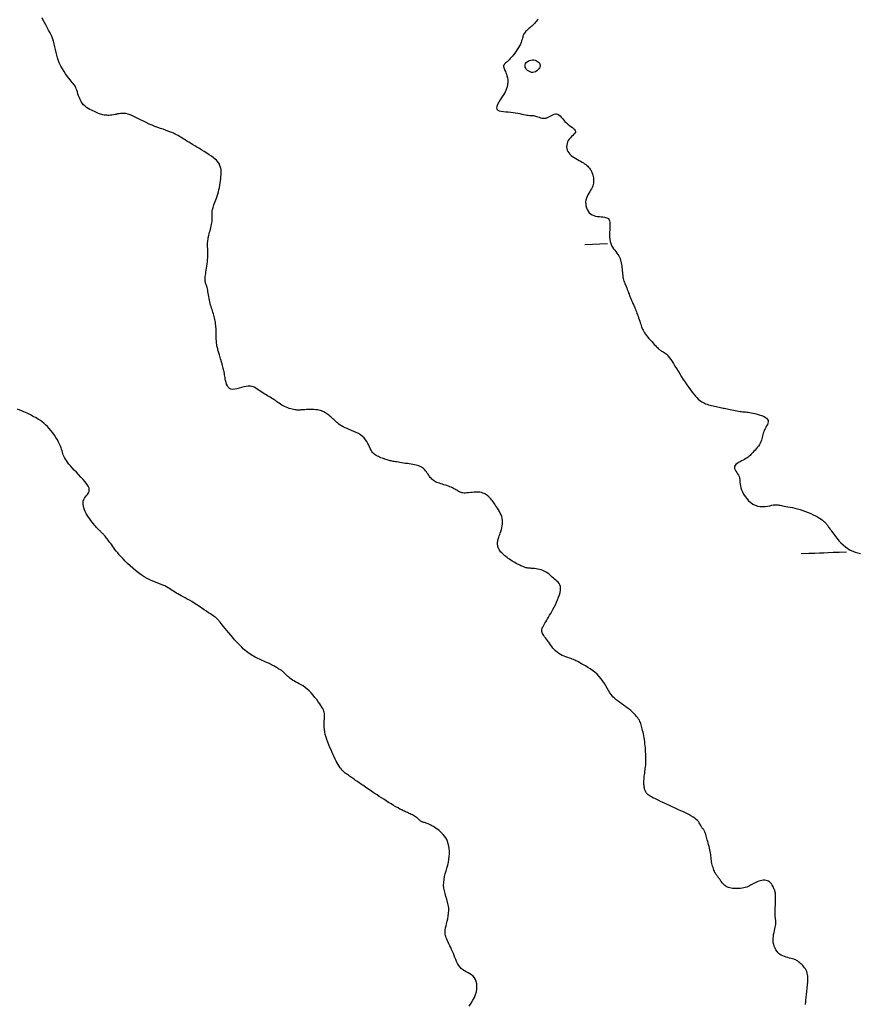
# Model space of a CAD drawing. Header units: millimetres. Extents: x 32690613 to 32693367, y 5343692 to 5344708.
# Tile 735 of 1009: x 32693072 to 32693109, y 5343905 to 5343948. Entities that reach past the tile are written whole.
import ezdxf

# ---------------------------------------------------------------- set-up
doc = ezdxf.new("R2010")
doc.units = ezdxf.units.MM
doc.header["$LTSCALE"] = 20
doc.layers.add('02-DGM_HL_492.50', color=92, linetype='Continuous')
doc.layers.add('02-DGM_HL_493.00', color=102, linetype='Continuous')

msp = doc.modelspace()

# ---------------------------------------------------------------- linework, layer by layer
at = {"layer": '02-DGM_HL_492.50', "elevation": 492.5, "flags": 128}
for points in [[(32693106.735, 5343904.599), (32693106.737, 5343904.654), (32693106.741, 5343904.71), (32693106.744, 5343904.768), (32693106.749, 5343904.826), (32693106.755, 5343904.887), (32693106.761, 5343904.949), (32693106.768, 5343905.012), (32693106.775, 5343905.078), (32693106.783, 5343905.144), (32693106.792, 5343905.213), (32693106.8, 5343905.282), (32693106.808, 5343905.352), (32693106.816, 5343905.424), (32693106.823, 5343905.496), (32693106.83, 5343905.569), (32693106.835, 5343905.642), (32693106.837, 5343905.714), (32693106.837, 5343905.786), (32693106.832, 5343905.856), (32693106.823, 5343905.925), (32693106.809, 5343905.991), (32693106.788, 5343906.054), (32693106.761, 5343906.114), (32693106.728, 5343906.171), (32693106.69, 5343906.224), (32693106.65, 5343906.273), (32693106.607, 5343906.319), (32693106.564, 5343906.362), (32693106.522, 5343906.401), (32693106.482, 5343906.437), (32693106.444, 5343906.469), (32693106.409, 5343906.498), (32693106.374, 5343906.524), (32693106.338, 5343906.548), (32693106.299, 5343906.569), (32693106.257, 5343906.588), (32693106.209, 5343906.606), (32693106.155, 5343906.622), (32693106.094, 5343906.637), (32693106.026, 5343906.653), (32693105.954, 5343906.67), (32693105.879, 5343906.69), (32693105.804, 5343906.715), (32693105.729, 5343906.744), (32693105.657, 5343906.781), (32693105.59, 5343906.826), (32693105.529, 5343906.881), (32693105.474, 5343906.943), (32693105.426, 5343907.013), (32693105.386, 5343907.089), (32693105.353, 5343907.17), (32693105.328, 5343907.255), (32693105.312, 5343907.342), (32693105.304, 5343907.431), (32693105.305, 5343907.52), (32693105.313, 5343907.609), (32693105.326, 5343907.696), (32693105.343, 5343907.781), (32693105.361, 5343907.862), (32693105.38, 5343907.94), (32693105.397, 5343908.012), (32693105.411, 5343908.078), (32693105.42, 5343908.138), (32693105.425, 5343908.191), (32693105.426, 5343908.24), (32693105.424, 5343908.283), (32693105.42, 5343908.322), (32693105.414, 5343908.359), (32693105.409, 5343908.393), (32693105.403, 5343908.425), (32693105.398, 5343908.456), (32693105.395, 5343908.488), (32693105.392, 5343908.521), (32693105.39, 5343908.556), (32693105.389, 5343908.596), (32693105.39, 5343908.641), (32693105.391, 5343908.692), (32693105.393, 5343908.75), (32693105.395, 5343908.817), (32693105.399, 5343908.89), (32693105.402, 5343908.968), (32693105.406, 5343909.048), (32693105.409, 5343909.128), (32693105.411, 5343909.206), (32693105.413, 5343909.28), (32693105.413, 5343909.348), (32693105.411, 5343909.409), (32693105.408, 5343909.462), (32693105.402, 5343909.511), (32693105.394, 5343909.555), (32693105.384, 5343909.597), (32693105.371, 5343909.639), (32693105.355, 5343909.681), (32693105.336, 5343909.725), (32693105.314, 5343909.773), (32693105.288, 5343909.823), (32693105.259, 5343909.873), (32693105.225, 5343909.921), (32693105.188, 5343909.966), (32693105.146, 5343910.006), (32693105.099, 5343910.04), (32693105.048, 5343910.064), (32693104.991, 5343910.079), (32693104.931, 5343910.085), (32693104.868, 5343910.082), (32693104.802, 5343910.072), (32693104.736, 5343910.056), (32693104.67, 5343910.036), (32693104.605, 5343910.011), (32693104.542, 5343909.983), (32693104.482, 5343909.954), (32693104.424, 5343909.924), (32693104.368, 5343909.894), (32693104.312, 5343909.864), (32693104.255, 5343909.835), (32693104.197, 5343909.808), (32693104.136, 5343909.783), (32693104.072, 5343909.762), (32693104.005, 5343909.745), (32693103.933, 5343909.731), (32693103.86, 5343909.722), (32693103.787, 5343909.716), (32693103.713, 5343909.713), (32693103.641, 5343909.713), (32693103.572, 5343909.717), (32693103.507, 5343909.723), (32693103.447, 5343909.733), (32693103.391, 5343909.745), (32693103.34, 5343909.76), (32693103.293, 5343909.778), (32693103.25, 5343909.798), (32693103.21, 5343909.821), (32693103.173, 5343909.847), (32693103.14, 5343909.876), (32693103.108, 5343909.907), (32693103.079, 5343909.94), (32693103.052, 5343909.975), (32693103.027, 5343910.01), (32693103.002, 5343910.046), (32693102.979, 5343910.081), (32693102.957, 5343910.114), (32693102.934, 5343910.146), (32693102.912, 5343910.175), (32693102.89, 5343910.203), (32693102.869, 5343910.23), (32693102.847, 5343910.257), (32693102.825, 5343910.286), (32693102.803, 5343910.317), (32693102.78, 5343910.351), (32693102.758, 5343910.389), (32693102.736, 5343910.432), (32693102.713, 5343910.48), (32693102.691, 5343910.532), (32693102.67, 5343910.587), (32693102.651, 5343910.645), (32693102.632, 5343910.705), (32693102.616, 5343910.766), (32693102.602, 5343910.828), (32693102.59, 5343910.89), (32693102.581, 5343910.953), (32693102.572, 5343911.016), (32693102.564, 5343911.08), (32693102.556, 5343911.146), (32693102.548, 5343911.213), (32693102.538, 5343911.282), (32693102.526, 5343911.353), (32693102.511, 5343911.427), (32693102.495, 5343911.502), (32693102.476, 5343911.577), (32693102.457, 5343911.653), (32693102.437, 5343911.727), (32693102.417, 5343911.798), (32693102.397, 5343911.867), (32693102.378, 5343911.931), (32693102.361, 5343911.99), (32693102.345, 5343912.045), (32693102.33, 5343912.094), (32693102.315, 5343912.139), (32693102.301, 5343912.18), (32693102.287, 5343912.217), (32693102.273, 5343912.249), (32693102.258, 5343912.278), (32693102.243, 5343912.304), (32693102.227, 5343912.327), (32693102.21, 5343912.349), (32693102.194, 5343912.37), (32693102.177, 5343912.391), (32693102.16, 5343912.414), (32693102.142, 5343912.439), (32693102.126, 5343912.468), (32693102.109, 5343912.501), (32693102.09, 5343912.537), (32693102.068, 5343912.578), (32693102.041, 5343912.621), (32693102.008, 5343912.667), (32693101.965, 5343912.716), (32693101.913, 5343912.766), (32693101.848, 5343912.818), (32693101.77, 5343912.872), (32693101.679, 5343912.926), (32693101.578, 5343912.982), (32693101.469, 5343913.038), (32693101.352, 5343913.094), (32693101.23, 5343913.151), (32693101.105, 5343913.209), (32693100.978, 5343913.266), (32693100.851, 5343913.324), (32693100.725, 5343913.381), (32693100.602, 5343913.437), (32693100.483, 5343913.491), (32693100.371, 5343913.544), (32693100.265, 5343913.594), (32693100.167, 5343913.64), (32693100.08, 5343913.684), (32693100.003, 5343913.723), (32693099.937, 5343913.76), (32693099.88, 5343913.793), (32693099.832, 5343913.825), (32693099.791, 5343913.855), (32693099.757, 5343913.884), (32693099.728, 5343913.913), (32693099.704, 5343913.943), (32693099.684, 5343913.974), (32693099.667, 5343914.007), (32693099.653, 5343914.04), (32693099.642, 5343914.074), (32693099.632, 5343914.11), (32693099.625, 5343914.146), (32693099.619, 5343914.184), (32693099.614, 5343914.222), (32693099.61, 5343914.261), (32693099.607, 5343914.301), (32693099.604, 5343914.343), (32693099.603, 5343914.388), (32693099.604, 5343914.436), (32693099.605, 5343914.487), (32693099.608, 5343914.543), (32693099.613, 5343914.603), (32693099.62, 5343914.668), (32693099.628, 5343914.737), (32693099.637, 5343914.808), (32693099.647, 5343914.879), (32693099.657, 5343914.95), (32693099.666, 5343915.018), (32693099.674, 5343915.081), (32693099.681, 5343915.139), (32693099.687, 5343915.19), (32693099.69, 5343915.236), (32693099.693, 5343915.279), (32693099.694, 5343915.32), (32693099.694, 5343915.363), (32693099.693, 5343915.409), (32693099.691, 5343915.46), (32693099.689, 5343915.518), (32693099.686, 5343915.585), (32693099.683, 5343915.659), (32693099.679, 5343915.741), (32693099.674, 5343915.827), (32693099.668, 5343915.917), (32693099.66, 5343916.009), (32693099.651, 5343916.102), (32693099.64, 5343916.194), (32693099.627, 5343916.284), (32693099.613, 5343916.372), (32693099.597, 5343916.456), (32693099.581, 5343916.538), (32693099.564, 5343916.616), (32693099.547, 5343916.689), (32693099.531, 5343916.759), (32693099.516, 5343916.823), (32693099.501, 5343916.883), (32693099.487, 5343916.938), (32693099.471, 5343916.991), (32693099.453, 5343917.042), (32693099.431, 5343917.092), (32693099.405, 5343917.142), (32693099.372, 5343917.195), (32693099.332, 5343917.249), (32693099.284, 5343917.308), (32693099.229, 5343917.369), (32693099.166, 5343917.433), (32693099.099, 5343917.498), (32693099.026, 5343917.563), (32693098.95, 5343917.627), (32693098.871, 5343917.69), (32693098.79, 5343917.751), (32693098.708, 5343917.809), (32693098.626, 5343917.865), (32693098.544, 5343917.922), (32693098.464, 5343917.98), (32693098.386, 5343918.041), (32693098.31, 5343918.107), (32693098.238, 5343918.18), (32693098.17, 5343918.26), (32693098.106, 5343918.35), (32693098.045, 5343918.447), (32693097.985, 5343918.549), (32693097.925, 5343918.655), (32693097.862, 5343918.763), (32693097.794, 5343918.87), (32693097.72, 5343918.974), (32693097.637, 5343919.074), (32693097.546, 5343919.167), (32693097.446, 5343919.254), (32693097.343, 5343919.334), (32693097.237, 5343919.407), (32693097.132, 5343919.474), (32693097.031, 5343919.534), (32693096.936, 5343919.588), (32693096.851, 5343919.635), (32693096.777, 5343919.676), (32693096.712, 5343919.711), (32693096.654, 5343919.741), (32693096.601, 5343919.768), (32693096.55, 5343919.792), (32693096.498, 5343919.815), (32693096.443, 5343919.837), (32693096.384, 5343919.859), (32693096.316, 5343919.882), (32693096.243, 5343919.907), (32693096.166, 5343919.935), (32693096.086, 5343919.966), (32693096.005, 5343920.001), (32693095.925, 5343920.041), (32693095.848, 5343920.086), (32693095.775, 5343920.138), (32693095.708, 5343920.196), (32693095.647, 5343920.259), (32693095.59, 5343920.325), (32693095.537, 5343920.394), (32693095.488, 5343920.464), (32693095.441, 5343920.533), (32693095.396, 5343920.6), (32693095.351, 5343920.663), (32693095.308, 5343920.722), (32693095.265, 5343920.776), (32693095.225, 5343920.826), (32693095.189, 5343920.874), (32693095.157, 5343920.92), (32693095.132, 5343920.964), (32693095.113, 5343921.009), (32693095.103, 5343921.054), (32693095.101, 5343921.1), (32693095.108, 5343921.148), (32693095.123, 5343921.198), (32693095.144, 5343921.25), (32693095.17, 5343921.304), (32693095.202, 5343921.361), (32693095.237, 5343921.421), (32693095.275, 5343921.483), (32693095.315, 5343921.549), (32693095.357, 5343921.618), (32693095.401, 5343921.692), (32693095.446, 5343921.769), (32693095.494, 5343921.852), (32693095.542, 5343921.939), (32693095.593, 5343922.032), (32693095.644, 5343922.131), (32693095.697, 5343922.236), (32693095.749, 5343922.345), (32693095.798, 5343922.456), (32693095.842, 5343922.567), (32693095.879, 5343922.676), (32693095.907, 5343922.78), (32693095.925, 5343922.877), (32693095.929, 5343922.965), (32693095.918, 5343923.043), (32693095.895, 5343923.112), (32693095.861, 5343923.172), (32693095.819, 5343923.226), (32693095.77, 5343923.275), (32693095.719, 5343923.32), (32693095.666, 5343923.363), (32693095.614, 5343923.406), (32693095.564, 5343923.449), (32693095.517, 5343923.492), (32693095.47, 5343923.535), (32693095.424, 5343923.577), (32693095.375, 5343923.617), (32693095.324, 5343923.654), (32693095.269, 5343923.689), (32693095.208, 5343923.72), (32693095.141, 5343923.746), (32693095.07, 5343923.769), (32693094.996, 5343923.788), (32693094.921, 5343923.804), (32693094.848, 5343923.817), (32693094.777, 5343923.827), (32693094.711, 5343923.835), (32693094.651, 5343923.841), (32693094.6, 5343923.845), (32693094.556, 5343923.849), (32693094.518, 5343923.852), (32693094.484, 5343923.855), (32693094.453, 5343923.859), (32693094.424, 5343923.863), (32693094.395, 5343923.869), (32693094.364, 5343923.877), (32693094.331, 5343923.888), (32693094.295, 5343923.901), (32693094.257, 5343923.916), (32693094.216, 5343923.934), (32693094.172, 5343923.954), (32693094.126, 5343923.977), (32693094.076, 5343924.003), (32693094.024, 5343924.031), (32693093.97, 5343924.061), (32693093.913, 5343924.094), (32693093.855, 5343924.128), (32693093.797, 5343924.164), (32693093.738, 5343924.202), (32693093.68, 5343924.24), (32693093.623, 5343924.279), (32693093.568, 5343924.319), (32693093.516, 5343924.358), (32693093.466, 5343924.398), (32693093.42, 5343924.438), (32693093.377, 5343924.478), (32693093.337, 5343924.518), (32693093.3, 5343924.558), (32693093.268, 5343924.599), (32693093.239, 5343924.639), (32693093.214, 5343924.68), (32693093.194, 5343924.721), (32693093.177, 5343924.762), (32693093.164, 5343924.802), (32693093.155, 5343924.843), (32693093.148, 5343924.883), (32693093.145, 5343924.922), (32693093.145, 5343924.961), (32693093.148, 5343925), (32693093.154, 5343925.039), (32693093.162, 5343925.079), (32693093.173, 5343925.121), (32693093.187, 5343925.167), (32693093.204, 5343925.216), (32693093.222, 5343925.27), (32693093.244, 5343925.331), (32693093.267, 5343925.397), (32693093.291, 5343925.47), (32693093.315, 5343925.547), (32693093.336, 5343925.627), (32693093.354, 5343925.71), (32693093.365, 5343925.795), (32693093.37, 5343925.88), (32693093.366, 5343925.964), (32693093.352, 5343926.046), (32693093.33, 5343926.127), (32693093.301, 5343926.205), (32693093.266, 5343926.281), (32693093.227, 5343926.353), (32693093.186, 5343926.423), (32693093.144, 5343926.489), (32693093.103, 5343926.552), (32693093.064, 5343926.611), (32693093.027, 5343926.667), (32693092.992, 5343926.72), (32693092.956, 5343926.77), (32693092.921, 5343926.818), (32693092.885, 5343926.863), (32693092.848, 5343926.908), (32693092.808, 5343926.951), (32693092.766, 5343926.993), (32693092.721, 5343927.034), (32693092.672, 5343927.072), (32693092.619, 5343927.107), (32693092.562, 5343927.137), (32693092.5, 5343927.163), (32693092.433, 5343927.183), (32693092.361, 5343927.196), (32693092.283, 5343927.202), (32693092.2, 5343927.202), (32693092.116, 5343927.198), (32693092.031, 5343927.19), (32693091.949, 5343927.181), (32693091.869, 5343927.172), (32693091.795, 5343927.165), (32693091.728, 5343927.16), (32693091.67, 5343927.16), (32693091.62, 5343927.164), (32693091.575, 5343927.172), (32693091.536, 5343927.183), (32693091.499, 5343927.198), (32693091.463, 5343927.216), (32693091.428, 5343927.236), (32693091.391, 5343927.258), (32693091.351, 5343927.283), (32693091.308, 5343927.308), (32693091.261, 5343927.335), (32693091.212, 5343927.363), (32693091.159, 5343927.39), (32693091.103, 5343927.417), (32693091.044, 5343927.443), (32693090.982, 5343927.467), (32693090.918, 5343927.49), (32693090.851, 5343927.511), (32693090.783, 5343927.531), (32693090.715, 5343927.551), (32693090.649, 5343927.571), (32693090.585, 5343927.591), (32693090.524, 5343927.611), (32693090.467, 5343927.634), (32693090.416, 5343927.657), (32693090.369, 5343927.683), (32693090.326, 5343927.711), (32693090.287, 5343927.742), (32693090.25, 5343927.776), (32693090.215, 5343927.812), (32693090.181, 5343927.853), (32693090.148, 5343927.896), (32693090.115, 5343927.944), (32693090.081, 5343927.994), (32693090.046, 5343928.045), (32693090.01, 5343928.096), (32693089.972, 5343928.146), (32693089.931, 5343928.194), (32693089.888, 5343928.238), (32693089.842, 5343928.276), (32693089.791, 5343928.309), (32693089.738, 5343928.336), (32693089.68, 5343928.358), (32693089.619, 5343928.377), (32693089.554, 5343928.393), (32693089.485, 5343928.407), (32693089.412, 5343928.419), (32693089.335, 5343928.432), (32693089.255, 5343928.444), (32693089.172, 5343928.458), (32693089.088, 5343928.471), (32693089.005, 5343928.484), (32693088.923, 5343928.497), (32693088.845, 5343928.51), (32693088.772, 5343928.521), (32693088.706, 5343928.532), (32693088.646, 5343928.542), (32693088.594, 5343928.55), (32693088.546, 5343928.559), (32693088.501, 5343928.567), (32693088.458, 5343928.576), (32693088.416, 5343928.585), (32693088.373, 5343928.596), (32693088.327, 5343928.609), (32693088.278, 5343928.624), (32693088.226, 5343928.641), (32693088.171, 5343928.659), (32693088.115, 5343928.679), (32693088.059, 5343928.7), (32693088.003, 5343928.722), (32693087.948, 5343928.744), (32693087.896, 5343928.767), (32693087.847, 5343928.791), (32693087.8, 5343928.815), (32693087.756, 5343928.842), (32693087.715, 5343928.873), (32693087.675, 5343928.908), (32693087.638, 5343928.95), (32693087.602, 5343928.998), (32693087.568, 5343929.055), (32693087.534, 5343929.12), (32693087.501, 5343929.193), (32693087.465, 5343929.271), (32693087.425, 5343929.352), (32693087.379, 5343929.434), (32693087.327, 5343929.514), (32693087.266, 5343929.591), (32693087.194, 5343929.663), (32693087.11, 5343929.727), (32693087.018, 5343929.784), (32693086.918, 5343929.836), (32693086.815, 5343929.883), (32693086.712, 5343929.926), (32693086.61, 5343929.967), (32693086.512, 5343930.006), (32693086.423, 5343930.044), (32693086.343, 5343930.083), (32693086.272, 5343930.122), (32693086.209, 5343930.161), (32693086.153, 5343930.2), (32693086.101, 5343930.24), (32693086.054, 5343930.28), (32693086.009, 5343930.32), (32693085.966, 5343930.36), (32693085.922, 5343930.4), (32693085.879, 5343930.44), (32693085.836, 5343930.479), (32693085.793, 5343930.517), (32693085.75, 5343930.554), (32693085.706, 5343930.591), (32693085.663, 5343930.625), (32693085.62, 5343930.658), (32693085.577, 5343930.688), (32693085.533, 5343930.717), (32693085.488, 5343930.743), (32693085.44, 5343930.766), (32693085.388, 5343930.787), (32693085.332, 5343930.804), (32693085.27, 5343930.819), (32693085.202, 5343930.83), (32693085.128, 5343930.839), (32693085.048, 5343930.844), (32693084.965, 5343930.846), (32693084.882, 5343930.846), (32693084.799, 5343930.845), (32693084.72, 5343930.842), (32693084.646, 5343930.838), (32693084.579, 5343930.834), (32693084.521, 5343930.829), (32693084.471, 5343930.825), (32693084.425, 5343930.822), (32693084.383, 5343930.819), (32693084.343, 5343930.819), (32693084.301, 5343930.82), (32693084.257, 5343930.825), (32693084.208, 5343930.832), (32693084.153, 5343930.843), (32693084.093, 5343930.857), (32693084.028, 5343930.874), (32693083.96, 5343930.895), (32693083.891, 5343930.918), (32693083.822, 5343930.945), (32693083.754, 5343930.975), (32693083.689, 5343931.008), (32693083.626, 5343931.043), (32693083.567, 5343931.08), (32693083.511, 5343931.119), (32693083.456, 5343931.159), (32693083.402, 5343931.199), (32693083.348, 5343931.24), (32693083.294, 5343931.279), (32693083.239, 5343931.317), (32693083.182, 5343931.353), (32693083.123, 5343931.387), (32693083.063, 5343931.422), (32693083.001, 5343931.456), (32693082.939, 5343931.491), (32693082.876, 5343931.528), (32693082.812, 5343931.568), (32693082.748, 5343931.61), (32693082.683, 5343931.656), (32693082.618, 5343931.703), (32693082.55, 5343931.75), (32693082.48, 5343931.793), (32693082.406, 5343931.829), (32693082.328, 5343931.858), (32693082.244, 5343931.875), (32693082.153, 5343931.879), (32693082.057, 5343931.868), (32693081.955, 5343931.846), (32693081.851, 5343931.818), (32693081.748, 5343931.788), (32693081.648, 5343931.761), (32693081.553, 5343931.742), (32693081.466, 5343931.736), (32693081.389, 5343931.747), (32693081.325, 5343931.779), (32693081.273, 5343931.829), (32693081.231, 5343931.893), (32693081.198, 5343931.965), (32693081.172, 5343932.043), (32693081.153, 5343932.122), (32693081.138, 5343932.198), (32693081.127, 5343932.265), (32693081.118, 5343932.322), (32693081.111, 5343932.369), (32693081.104, 5343932.409), (32693081.098, 5343932.446), (32693081.092, 5343932.481), (32693081.084, 5343932.517), (32693081.075, 5343932.557), (32693081.063, 5343932.604), (32693081.049, 5343932.659), (32693081.032, 5343932.722), (32693081.014, 5343932.79), (32693080.994, 5343932.862), (32693080.974, 5343932.935), (32693080.953, 5343933.007), (32693080.933, 5343933.076), (32693080.914, 5343933.141), (32693080.896, 5343933.2), (32693080.88, 5343933.253), (32693080.865, 5343933.302), (32693080.85, 5343933.347), (32693080.837, 5343933.39), (32693080.825, 5343933.432), (32693080.814, 5343933.475), (32693080.803, 5343933.518), (32693080.792, 5343933.563), (32693080.782, 5343933.611), (32693080.773, 5343933.661), (32693080.765, 5343933.713), (32693080.758, 5343933.767), (32693080.751, 5343933.824), (32693080.746, 5343933.883), (32693080.743, 5343933.944), (32693080.74, 5343934.008), (32693080.739, 5343934.073), (32693080.738, 5343934.14), (32693080.738, 5343934.208), (32693080.737, 5343934.277), (32693080.735, 5343934.347), (32693080.732, 5343934.416), (32693080.728, 5343934.486), (32693080.722, 5343934.554), (32693080.714, 5343934.622), (32693080.705, 5343934.689), (32693080.693, 5343934.755), (32693080.68, 5343934.821), (32693080.666, 5343934.885), (32693080.65, 5343934.948), (32693080.632, 5343935.011), (32693080.613, 5343935.072), (32693080.594, 5343935.133), (32693080.573, 5343935.194), (32693080.553, 5343935.256), (32693080.532, 5343935.319), (32693080.512, 5343935.384), (32693080.493, 5343935.451), (32693080.475, 5343935.522), (32693080.458, 5343935.596), (32693080.442, 5343935.672), (32693080.428, 5343935.75), (32693080.414, 5343935.827), (32693080.401, 5343935.903), (32693080.388, 5343935.977), (32693080.375, 5343936.047), (32693080.362, 5343936.112), (32693080.348, 5343936.171), (32693080.334, 5343936.224), (32693080.321, 5343936.273), (32693080.307, 5343936.316), (32693080.294, 5343936.356), (32693080.283, 5343936.392), (32693080.272, 5343936.425), (32693080.263, 5343936.456), (32693080.256, 5343936.486), (32693080.25, 5343936.515), (32693080.247, 5343936.546), (32693080.246, 5343936.579), (32693080.247, 5343936.616), (32693080.25, 5343936.659), (32693080.256, 5343936.709), (32693080.264, 5343936.767), (32693080.275, 5343936.835), (32693080.288, 5343936.911), (32693080.302, 5343936.993), (32693080.316, 5343937.081), (32693080.33, 5343937.173), (32693080.342, 5343937.266), (32693080.353, 5343937.36), (32693080.361, 5343937.453), (32693080.366, 5343937.543), (32693080.368, 5343937.631), (32693080.369, 5343937.715), (32693080.367, 5343937.796), (32693080.365, 5343937.873), (32693080.362, 5343937.946), (32693080.36, 5343938.015), (32693080.359, 5343938.08), (32693080.359, 5343938.141), (32693080.361, 5343938.198), (32693080.365, 5343938.252), (32693080.371, 5343938.306), (32693080.378, 5343938.359), (32693080.388, 5343938.413), (32693080.4, 5343938.47), (32693080.415, 5343938.53), (32693080.431, 5343938.595), (32693080.449, 5343938.663), (32693080.468, 5343938.733), (32693080.487, 5343938.804), (32693080.505, 5343938.876), (32693080.522, 5343938.946), (32693080.536, 5343939.014), (32693080.547, 5343939.079), (32693080.555, 5343939.14), (32693080.559, 5343939.197), (32693080.561, 5343939.25), (32693080.561, 5343939.301), (32693080.559, 5343939.349), (32693080.558, 5343939.395), (32693080.556, 5343939.44), (32693080.556, 5343939.484), (32693080.557, 5343939.527), (32693080.56, 5343939.571), (32693080.565, 5343939.616), (32693080.573, 5343939.663), (32693080.583, 5343939.712), (32693080.597, 5343939.764), (32693080.614, 5343939.82), (32693080.634, 5343939.881), (32693080.659, 5343939.947), (32693080.686, 5343940.018), (32693080.715, 5343940.094), (32693080.746, 5343940.175), (32693080.777, 5343940.26), (32693080.807, 5343940.349), (32693080.835, 5343940.442), (32693080.861, 5343940.539), (32693080.883, 5343940.638), (32693080.902, 5343940.739), (32693080.917, 5343940.84), (32693080.93, 5343940.938), (32693080.94, 5343941.031), (32693080.948, 5343941.118), (32693080.953, 5343941.197), (32693080.956, 5343941.265), (32693080.958, 5343941.322), (32693080.958, 5343941.368), (32693080.956, 5343941.404), (32693080.954, 5343941.433), (32693080.951, 5343941.455), (32693080.947, 5343941.472), (32693080.943, 5343941.485), (32693080.939, 5343941.496), (32693080.935, 5343941.505), (32693080.931, 5343941.515), (32693080.927, 5343941.524), (32693080.923, 5343941.535), (32693080.919, 5343941.546), (32693080.915, 5343941.56), (32693080.91, 5343941.576), (32693080.904, 5343941.595), (32693080.898, 5343941.617), (32693080.89, 5343941.643), (32693080.877, 5343941.674), (32693080.858, 5343941.708), (32693080.831, 5343941.747), (32693080.795, 5343941.791), (32693080.748, 5343941.84), (32693080.687, 5343941.894), (32693080.612, 5343941.953), (32693080.524, 5343942.016), (32693080.427, 5343942.083), (32693080.323, 5343942.151), (32693080.214, 5343942.22), (32693080.104, 5343942.289), (32693079.995, 5343942.356), (32693079.89, 5343942.421), (32693079.791, 5343942.482), (32693079.697, 5343942.539), (32693079.61, 5343942.592), (32693079.527, 5343942.643), (32693079.449, 5343942.69), (32693079.376, 5343942.735), (32693079.307, 5343942.778), (32693079.241, 5343942.818), (32693079.178, 5343942.856), (32693079.117, 5343942.893), (32693079.056, 5343942.928), (32693078.993, 5343942.963), (32693078.928, 5343942.996), (32693078.857, 5343943.03), (32693078.781, 5343943.063), (32693078.696, 5343943.097), (32693078.603, 5343943.131), (32693078.501, 5343943.167), (32693078.392, 5343943.205), (32693078.278, 5343943.245), (32693078.158, 5343943.287), (32693078.035, 5343943.334), (32693077.909, 5343943.384), (32693077.782, 5343943.439), (32693077.655, 5343943.499), (32693077.528, 5343943.562), (32693077.404, 5343943.625), (32693077.282, 5343943.687), (32693077.165, 5343943.745), (32693077.053, 5343943.798), (32693076.947, 5343943.842), (32693076.848, 5343943.875), (32693076.757, 5343943.897), (32693076.673, 5343943.908), (32693076.596, 5343943.909), (32693076.523, 5343943.904), (32693076.455, 5343943.894), (32693076.39, 5343943.881), (32693076.327, 5343943.866), (32693076.265, 5343943.853), (32693076.203, 5343943.841), (32693076.141, 5343943.832), (32693076.08, 5343943.826), (32693076.019, 5343943.822), (32693075.96, 5343943.821), (32693075.902, 5343943.823), (32693075.847, 5343943.827), (32693075.793, 5343943.834), (32693075.742, 5343943.844), (32693075.692, 5343943.856), (32693075.642, 5343943.871), (32693075.593, 5343943.889), (32693075.542, 5343943.909), (32693075.488, 5343943.932), (32693075.431, 5343943.957), (32693075.37, 5343943.984), (32693075.304, 5343944.014), (32693075.234, 5343944.048), (32693075.163, 5343944.085), (32693075.09, 5343944.127), (32693075.02, 5343944.174), (32693074.952, 5343944.228), (32693074.888, 5343944.288), (32693074.831, 5343944.356), (32693074.782, 5343944.433), (32693074.739, 5343944.515), (32693074.702, 5343944.601), (32693074.669, 5343944.688), (32693074.641, 5343944.773), (32693074.615, 5343944.855), (32693074.591, 5343944.931), (32693074.568, 5343944.997), (32693074.544, 5343945.054), (32693074.52, 5343945.102), (32693074.493, 5343945.146), (32693074.462, 5343945.187), (32693074.428, 5343945.229), (32693074.388, 5343945.275), (32693074.343, 5343945.328), (32693074.29, 5343945.392), (32693074.231, 5343945.467), (32693074.165, 5343945.554), (32693074.096, 5343945.651), (32693074.026, 5343945.757), (32693073.957, 5343945.869), (32693073.892, 5343945.986), (32693073.833, 5343946.107), (32693073.781, 5343946.23), (32693073.739, 5343946.353), (32693073.705, 5343946.477), (32693073.677, 5343946.601), (32693073.651, 5343946.725), (32693073.625, 5343946.849), (32693073.596, 5343946.973), (32693073.562, 5343947.097), (32693073.52, 5343947.22), (32693073.469, 5343947.343), (32693073.41, 5343947.465), (32693073.347, 5343947.584), (32693073.282, 5343947.701), (32693073.219, 5343947.814), (32693073.16, 5343947.921), (32693073.109, 5343948.024), (32693073.068, 5343948.12)], [(32693094.937, 5343948.068), (32693094.9, 5343948.021), (32693094.863, 5343947.976), (32693094.825, 5343947.931), (32693094.785, 5343947.887), (32693094.745, 5343947.844), (32693094.703, 5343947.802), (32693094.66, 5343947.762), (32693094.617, 5343947.722), (32693094.572, 5343947.683), (32693094.527, 5343947.645), (32693094.483, 5343947.607), (32693094.44, 5343947.569), (32693094.401, 5343947.531), (32693094.364, 5343947.492), (32693094.333, 5343947.451), (32693094.306, 5343947.41), (32693094.286, 5343947.366), (32693094.27, 5343947.32), (32693094.256, 5343947.271), (32693094.243, 5343947.219), (32693094.228, 5343947.163), (32693094.21, 5343947.103), (32693094.187, 5343947.038), (32693094.157, 5343946.967), (32693094.118, 5343946.891), (32693094.072, 5343946.812), (32693094.02, 5343946.731), (32693093.966, 5343946.65), (32693093.909, 5343946.571), (32693093.854, 5343946.497), (32693093.801, 5343946.429), (32693093.752, 5343946.371), (32693093.709, 5343946.322), (32693093.672, 5343946.282), (32693093.64, 5343946.25), (32693093.611, 5343946.224), (32693093.586, 5343946.203), (32693093.563, 5343946.185), (32693093.542, 5343946.169), (32693093.521, 5343946.153), (32693093.501, 5343946.136), (32693093.482, 5343946.118), (32693093.464, 5343946.098), (32693093.447, 5343946.078), (32693093.433, 5343946.057), (32693093.422, 5343946.035), (32693093.414, 5343946.013), (32693093.411, 5343945.99), (32693093.412, 5343945.967), (32693093.418, 5343945.942), (32693093.427, 5343945.915), (32693093.44, 5343945.884), (32693093.455, 5343945.848), (32693093.474, 5343945.806), (32693093.494, 5343945.757), (32693093.517, 5343945.7), (32693093.54, 5343945.634), (32693093.563, 5343945.559), (32693093.582, 5343945.476), (32693093.595, 5343945.386), (32693093.599, 5343945.289), (32693093.592, 5343945.187), (32693093.571, 5343945.079), (32693093.534, 5343944.966), (32693093.481, 5343944.851), (32693093.414, 5343944.733), (32693093.342, 5343944.618), (32693093.269, 5343944.506), (32693093.202, 5343944.4), (32693093.148, 5343944.304), (32693093.111, 5343944.219), (32693093.099, 5343944.149), (32693093.116, 5343944.094), (32693093.16, 5343944.054), (32693093.225, 5343944.026), (32693093.308, 5343944.006), (32693093.405, 5343943.993), (32693093.51, 5343943.983), (32693093.621, 5343943.975), (32693093.732, 5343943.965), (32693093.84, 5343943.952), (32693093.944, 5343943.936), (32693094.042, 5343943.918), (32693094.136, 5343943.899), (32693094.224, 5343943.88), (32693094.305, 5343943.862), (32693094.379, 5343943.847), (32693094.446, 5343943.835), (32693094.505, 5343943.826), (32693094.558, 5343943.822), (32693094.606, 5343943.819), (32693094.65, 5343943.816), (32693094.692, 5343943.814), (32693094.734, 5343943.809), (32693094.777, 5343943.802), (32693094.823, 5343943.791), (32693094.872, 5343943.775), (32693094.925, 5343943.756), (32693094.981, 5343943.736), (32693095.04, 5343943.717), (32693095.1, 5343943.702), (32693095.161, 5343943.693), (32693095.223, 5343943.691), (32693095.285, 5343943.701), (32693095.347, 5343943.721), (32693095.408, 5343943.75), (32693095.468, 5343943.784), (32693095.527, 5343943.819), (32693095.585, 5343943.851), (32693095.642, 5343943.876), (32693095.697, 5343943.891), (32693095.75, 5343943.891), (32693095.802, 5343943.874), (32693095.853, 5343943.842), (32693095.903, 5343943.797), (32693095.954, 5343943.743), (32693096.007, 5343943.682), (32693096.062, 5343943.618), (32693096.12, 5343943.553), (32693096.183, 5343943.491), (32693096.25, 5343943.434), (32693096.318, 5343943.381), (32693096.386, 5343943.332), (32693096.448, 5343943.286), (32693096.503, 5343943.242), (32693096.546, 5343943.2), (32693096.575, 5343943.159), (32693096.587, 5343943.118), (32693096.579, 5343943.075), (32693096.554, 5343943.032), (32693096.516, 5343942.987), (32693096.469, 5343942.939), (32693096.416, 5343942.889), (32693096.363, 5343942.835), (32693096.313, 5343942.778), (32693096.269, 5343942.716), (32693096.235, 5343942.65), (32693096.212, 5343942.58), (32693096.199, 5343942.508), (32693096.196, 5343942.435), (32693096.204, 5343942.363), (32693096.223, 5343942.292), (32693096.252, 5343942.224), (32693096.291, 5343942.161), (32693096.339, 5343942.103), (32693096.397, 5343942.05), (32693096.46, 5343942.001), (32693096.529, 5343941.955), (32693096.6, 5343941.913), (32693096.671, 5343941.873), (32693096.742, 5343941.834), (32693096.81, 5343941.797), (32693096.874, 5343941.76), (32693096.933, 5343941.723), (32693096.987, 5343941.686), (32693097.037, 5343941.649), (32693097.084, 5343941.611), (32693097.126, 5343941.573), (32693097.164, 5343941.534), (32693097.199, 5343941.494), (32693097.23, 5343941.453), (32693097.258, 5343941.411), (32693097.282, 5343941.367), (32693097.304, 5343941.322), (32693097.323, 5343941.275), (32693097.339, 5343941.227), (32693097.353, 5343941.176), (32693097.365, 5343941.124), (32693097.374, 5343941.069), (32693097.381, 5343941.012), (32693097.384, 5343940.954), (32693097.383, 5343940.894), (32693097.377, 5343940.833), (32693097.366, 5343940.771), (32693097.348, 5343940.708), (32693097.323, 5343940.644), (32693097.29, 5343940.581), (32693097.253, 5343940.516), (32693097.212, 5343940.45), (32693097.17, 5343940.382), (32693097.13, 5343940.312), (32693097.095, 5343940.239), (32693097.065, 5343940.163), (32693097.044, 5343940.083), (32693097.034, 5343939.999), (32693097.035, 5343939.914), (32693097.046, 5343939.828), (32693097.068, 5343939.744), (32693097.1, 5343939.665), (32693097.141, 5343939.592), (32693097.192, 5343939.528), (32693097.252, 5343939.474), (32693097.32, 5343939.433), (32693097.395, 5343939.402), (32693097.475, 5343939.38), (32693097.556, 5343939.365), (32693097.638, 5343939.355), (32693097.716, 5343939.347), (32693097.791, 5343939.34), (32693097.858, 5343939.331), (32693097.916, 5343939.319), (32693097.966, 5343939.302), (32693098.007, 5343939.28), (32693098.04, 5343939.251), (32693098.066, 5343939.213), (32693098.085, 5343939.166), (32693098.097, 5343939.109), (32693098.103, 5343939.04), (32693098.103, 5343938.959), (32693098.1, 5343938.868), (32693098.095, 5343938.77), (32693098.09, 5343938.667), (32693098.088, 5343938.561), (32693098.09, 5343938.456), (32693098.099, 5343938.354), (32693098.117, 5343938.257), (32693098.144, 5343938.168), (32693098.18, 5343938.086), (32693098.222, 5343938.01), (32693098.269, 5343937.94), (32693098.317, 5343937.873), (32693098.366, 5343937.809), (32693098.413, 5343937.747), (32693098.456, 5343937.686), (32693098.493, 5343937.625), (32693098.524, 5343937.564), (32693098.55, 5343937.502), (32693098.572, 5343937.439), (32693098.59, 5343937.375), (32693098.604, 5343937.31), (32693098.616, 5343937.244), (32693098.626, 5343937.176), (32693098.634, 5343937.107), (32693098.641, 5343937.037), (32693098.648, 5343936.966), (32693098.655, 5343936.896), (32693098.663, 5343936.826), (32693098.671, 5343936.758), (32693098.681, 5343936.692), (32693098.694, 5343936.628), (32693098.708, 5343936.568), (32693098.725, 5343936.511), (32693098.743, 5343936.457), (32693098.762, 5343936.406), (32693098.782, 5343936.359), (32693098.8, 5343936.315), (32693098.818, 5343936.274), (32693098.834, 5343936.236), (32693098.848, 5343936.202), (32693098.861, 5343936.17), (32693098.872, 5343936.14), (32693098.882, 5343936.109), (32693098.893, 5343936.078), (32693098.904, 5343936.046), (32693098.917, 5343936.01), (32693098.931, 5343935.971), (32693098.948, 5343935.928), (32693098.967, 5343935.881), (32693098.987, 5343935.831), (32693099.009, 5343935.779), (32693099.031, 5343935.726), (32693099.054, 5343935.673), (32693099.077, 5343935.62), (32693099.099, 5343935.568), (32693099.121, 5343935.519), (32693099.143, 5343935.471), (32693099.164, 5343935.424), (32693099.185, 5343935.376), (32693099.206, 5343935.327), (32693099.228, 5343935.275), (32693099.25, 5343935.22), (32693099.272, 5343935.161), (32693099.296, 5343935.097), (32693099.32, 5343935.029), (32693099.345, 5343934.958), (32693099.37, 5343934.887), (32693099.394, 5343934.815), (32693099.417, 5343934.744), (32693099.44, 5343934.676), (32693099.461, 5343934.612), (32693099.48, 5343934.553), (32693099.499, 5343934.497), (32693099.519, 5343934.444), (32693099.541, 5343934.393), (32693099.565, 5343934.342), (32693099.594, 5343934.289), (32693099.628, 5343934.234), (32693099.668, 5343934.176), (32693099.716, 5343934.112), (32693099.769, 5343934.046), (32693099.827, 5343933.978), (32693099.887, 5343933.91), (32693099.947, 5343933.842), (32693100.006, 5343933.778), (32693100.062, 5343933.718), (32693100.113, 5343933.665), (32693100.158, 5343933.618), (32693100.198, 5343933.578), (32693100.233, 5343933.544), (32693100.265, 5343933.514), (32693100.295, 5343933.489), (32693100.324, 5343933.466), (32693100.354, 5343933.445), (32693100.385, 5343933.425), (32693100.418, 5343933.405), (32693100.454, 5343933.384), (32693100.493, 5343933.359), (32693100.534, 5343933.33), (32693100.579, 5343933.295), (32693100.626, 5343933.251), (32693100.676, 5343933.197), (32693100.73, 5343933.133), (32693100.786, 5343933.056), (32693100.846, 5343932.968), (32693100.908, 5343932.87), (32693100.973, 5343932.764), (32693101.042, 5343932.651), (32693101.113, 5343932.534), (32693101.187, 5343932.414), (32693101.263, 5343932.292), (32693101.342, 5343932.17), (32693101.422, 5343932.05), (32693101.503, 5343931.933), (32693101.584, 5343931.82), (32693101.663, 5343931.713), (32693101.739, 5343931.613), (32693101.812, 5343931.521), (32693101.88, 5343931.44), (32693101.943, 5343931.37), (32693102.001, 5343931.31), (32693102.057, 5343931.26), (32693102.11, 5343931.217), (32693102.162, 5343931.181), (32693102.215, 5343931.15), (32693102.27, 5343931.123), (32693102.327, 5343931.099), (32693102.388, 5343931.077), (32693102.453, 5343931.057), (32693102.519, 5343931.038), (32693102.587, 5343931.021), (32693102.656, 5343931.004), (32693102.724, 5343930.989), (32693102.791, 5343930.975), (32693102.855, 5343930.961), (32693102.917, 5343930.948), (32693102.976, 5343930.936), (32693103.034, 5343930.924), (32693103.092, 5343930.912), (32693103.15, 5343930.9), (32693103.21, 5343930.887), (32693103.272, 5343930.874), (32693103.337, 5343930.861), (32693103.406, 5343930.846), (32693103.478, 5343930.831), (32693103.552, 5343930.816), (32693103.627, 5343930.802), (32693103.701, 5343930.788), (32693103.774, 5343930.775), (32693103.843, 5343930.764), (32693103.908, 5343930.755), (32693103.969, 5343930.748), (32693104.026, 5343930.743), (32693104.082, 5343930.738), (32693104.139, 5343930.733), (32693104.198, 5343930.727), (32693104.262, 5343930.718), (32693104.332, 5343930.707), (32693104.411, 5343930.691), (32693104.5, 5343930.671), (32693104.595, 5343930.647), (32693104.692, 5343930.618), (32693104.787, 5343930.584), (32693104.876, 5343930.547), (32693104.954, 5343930.505), (32693105.017, 5343930.46), (32693105.062, 5343930.411), (32693105.084, 5343930.358), (32693105.087, 5343930.303), (32693105.074, 5343930.245), (32693105.049, 5343930.185), (32693105.017, 5343930.123), (32693104.981, 5343930.06), (32693104.945, 5343929.996), (32693104.913, 5343929.933), (32693104.888, 5343929.869), (32693104.869, 5343929.806), (32693104.853, 5343929.743), (32693104.84, 5343929.68), (32693104.826, 5343929.616), (32693104.811, 5343929.553), (32693104.792, 5343929.49), (32693104.766, 5343929.426), (32693104.734, 5343929.363), (32693104.695, 5343929.299), (32693104.651, 5343929.237), (32693104.604, 5343929.175), (32693104.555, 5343929.116), (32693104.505, 5343929.059), (32693104.456, 5343929.004), (32693104.41, 5343928.954), (32693104.366, 5343928.907), (32693104.325, 5343928.864), (32693104.285, 5343928.824), (32693104.244, 5343928.786), (32693104.201, 5343928.75), (32693104.155, 5343928.715), (32693104.104, 5343928.681), (32693104.046, 5343928.648), (32693103.982, 5343928.614), (32693103.913, 5343928.579), (32693103.843, 5343928.544), (32693103.775, 5343928.507), (32693103.714, 5343928.468), (32693103.662, 5343928.428), (32693103.623, 5343928.384), (32693103.6, 5343928.338), (32693103.595, 5343928.289), (32693103.606, 5343928.238), (32693103.63, 5343928.183), (32693103.662, 5343928.127), (32693103.698, 5343928.069), (32693103.736, 5343928.01), (32693103.77, 5343927.949), (32693103.798, 5343927.888), (32693103.816, 5343927.826), (32693103.828, 5343927.762), (32693103.834, 5343927.697), (32693103.839, 5343927.629), (32693103.846, 5343927.556), (32693103.857, 5343927.479), (32693103.875, 5343927.397), (32693103.904, 5343927.308), (32693103.945, 5343927.212), (32693103.999, 5343927.113), (32693104.064, 5343927.013), (32693104.138, 5343926.916), (32693104.222, 5343926.825), (32693104.313, 5343926.743), (32693104.411, 5343926.675), (32693104.515, 5343926.623), (32693104.622, 5343926.589), (32693104.732, 5343926.572), (32693104.842, 5343926.569), (32693104.95, 5343926.575), (32693105.054, 5343926.588), (32693105.151, 5343926.605), (32693105.239, 5343926.622), (32693105.316, 5343926.636), (32693105.381, 5343926.645), (32693105.436, 5343926.649), (32693105.484, 5343926.647), (32693105.527, 5343926.642), (32693105.57, 5343926.634), (32693105.615, 5343926.624), (32693105.665, 5343926.612), (32693105.723, 5343926.599), (32693105.791, 5343926.585), (32693105.87, 5343926.571), (32693105.957, 5343926.555), (32693106.053, 5343926.538), (32693106.155, 5343926.517), (32693106.263, 5343926.493), (32693106.376, 5343926.465), (32693106.492, 5343926.432), (32693106.61, 5343926.394), (32693106.729, 5343926.351), (32693106.847, 5343926.305), (32693106.961, 5343926.256), (32693107.071, 5343926.207), (32693107.173, 5343926.156), (32693107.267, 5343926.106), (32693107.35, 5343926.058), (32693107.421, 5343926.012), (32693107.48, 5343925.969), (32693107.53, 5343925.928), (32693107.572, 5343925.89), (32693107.607, 5343925.853), (32693107.636, 5343925.818), (32693107.661, 5343925.785), (32693107.684, 5343925.754), (32693107.706, 5343925.724), (32693107.728, 5343925.694), (32693107.751, 5343925.662), (32693107.777, 5343925.627), (32693107.806, 5343925.586), (32693107.841, 5343925.538), (32693107.882, 5343925.481), (32693107.931, 5343925.414), (32693107.988, 5343925.335), (32693108.054, 5343925.248), (32693108.127, 5343925.154), (32693108.208, 5343925.058), (32693108.295, 5343924.963), (32693108.388, 5343924.871), (32693108.488, 5343924.786), (32693108.592, 5343924.711), (32693108.701, 5343924.649), (32693108.813, 5343924.597), (32693108.927, 5343924.555), (32693109.041, 5343924.52), (32693109.153, 5343924.49)], [(32693097.004, 5343938.13), (32693098.003, 5343938.169)], [(32693106.544, 5343924.492), (32693106.875, 5343924.505), (32693107.137, 5343924.515), (32693107.352, 5343924.524), (32693107.543, 5343924.531), (32693107.734, 5343924.539), (32693107.949, 5343924.547), (32693108.21, 5343924.557), (32693108.542, 5343924.57)]]:
    msp.add_lwpolyline(points, dxfattribs=at)
msp.add_lwpolyline([(32693094.706, 5343945.713), (32693094.644, 5343945.718), (32693094.583, 5343945.736), (32693094.525, 5343945.766), (32693094.473, 5343945.804), (32693094.429, 5343945.85), (32693094.394, 5343945.9), (32693094.371, 5343945.952), (32693094.361, 5343946.005), (32693094.367, 5343946.056), (32693094.386, 5343946.104), (32693094.417, 5343946.148), (32693094.458, 5343946.186), (32693094.508, 5343946.219), (32693094.563, 5343946.244), (32693094.623, 5343946.26), (32693094.685, 5343946.268), (32693094.747, 5343946.265), (32693094.808, 5343946.253), (32693094.865, 5343946.232), (32693094.916, 5343946.204), (32693094.96, 5343946.169), (32693094.995, 5343946.128), (32693095.018, 5343946.081), (32693095.027, 5343946.031), (32693095.022, 5343945.978), (32693095.003, 5343945.924), (32693094.972, 5343945.871), (32693094.931, 5343945.822), (32693094.882, 5343945.78), (32693094.827, 5343945.746), (32693094.768, 5343945.723)], close=True, dxfattribs=at)
at = {"layer": '02-DGM_HL_493.00', "elevation": 493, "flags": 128}
msp.add_lwpolyline([(32693091.896, 5343904.53), (32693091.987, 5343904.659), (32693092.065, 5343904.787), (32693092.13, 5343904.914), (32693092.18, 5343905.041), (32693092.215, 5343905.166), (32693092.235, 5343905.287), (32693092.241, 5343905.402), (32693092.233, 5343905.511), (32693092.211, 5343905.612), (32693092.177, 5343905.703), (32693092.13, 5343905.782), (32693092.071, 5343905.849), (32693092.004, 5343905.906), (32693091.929, 5343905.955), (32693091.85, 5343906), (32693091.77, 5343906.044), (32693091.691, 5343906.088), (32693091.616, 5343906.137), (32693091.547, 5343906.193), (32693091.486, 5343906.257), (32693091.433, 5343906.33), (32693091.386, 5343906.41), (32693091.344, 5343906.495), (32693091.306, 5343906.583), (32693091.27, 5343906.674), (32693091.234, 5343906.766), (32693091.198, 5343906.857), (32693091.161, 5343906.946), (32693091.122, 5343907.033), (32693091.082, 5343907.117), (32693091.043, 5343907.197), (32693091.005, 5343907.274), (32693090.97, 5343907.347), (32693090.937, 5343907.416), (32693090.907, 5343907.48), (32693090.882, 5343907.539), (32693090.861, 5343907.595), (32693090.846, 5343907.65), (32693090.836, 5343907.706), (32693090.831, 5343907.765), (32693090.832, 5343907.829), (32693090.84, 5343907.899), (32693090.854, 5343907.978), (32693090.875, 5343908.067), (32693090.9, 5343908.166), (32693090.926, 5343908.272), (32693090.952, 5343908.385), (32693090.974, 5343908.503), (32693090.989, 5343908.624), (32693090.996, 5343908.748), (32693090.992, 5343908.873), (32693090.974, 5343908.997), (32693090.946, 5343909.121), (32693090.912, 5343909.245), (32693090.874, 5343909.369), (32693090.838, 5343909.492), (32693090.805, 5343909.616), (32693090.781, 5343909.74), (32693090.769, 5343909.865), (32693090.772, 5343909.99), (32693090.787, 5343910.116), (32693090.812, 5343910.242), (32693090.844, 5343910.368), (32693090.879, 5343910.495), (32693090.916, 5343910.621), (32693090.95, 5343910.748), (32693090.98, 5343910.874), (32693091.003, 5343911), (32693091.017, 5343911.124), (32693091.024, 5343911.247), (32693091.024, 5343911.366), (32693091.015, 5343911.481), (32693090.999, 5343911.59), (32693090.976, 5343911.694), (32693090.944, 5343911.79), (32693090.906, 5343911.879), (32693090.861, 5343911.96), (32693090.81, 5343912.034), (32693090.755, 5343912.102), (32693090.696, 5343912.164), (32693090.634, 5343912.221), (32693090.571, 5343912.274), (32693090.507, 5343912.323), (32693090.442, 5343912.369), (32693090.379, 5343912.412), (32693090.317, 5343912.451), (32693090.256, 5343912.487), (32693090.198, 5343912.518), (32693090.144, 5343912.546), (32693090.093, 5343912.57), (32693090.046, 5343912.589), (32693090.004, 5343912.604), (32693089.966, 5343912.615), (32693089.932, 5343912.624), (32693089.902, 5343912.631), (32693089.874, 5343912.638), (32693089.849, 5343912.645), (32693089.826, 5343912.653), (32693089.804, 5343912.663), (32693089.783, 5343912.676), (32693089.762, 5343912.692), (32693089.741, 5343912.711), (32693089.719, 5343912.731), (32693089.695, 5343912.754), (32693089.668, 5343912.778), (32693089.639, 5343912.804), (32693089.606, 5343912.83), (32693089.568, 5343912.857), (32693089.527, 5343912.884), (32693089.483, 5343912.912), (32693089.438, 5343912.938), (32693089.391, 5343912.964), (32693089.345, 5343912.988), (32693089.299, 5343913.01), (32693089.256, 5343913.031), (32693089.214, 5343913.049), (32693089.174, 5343913.066), (32693089.132, 5343913.083), (32693089.088, 5343913.102), (32693089.039, 5343913.124), (32693088.983, 5343913.151), (32693088.919, 5343913.183), (32693088.845, 5343913.223), (32693088.76, 5343913.271), (32693088.664, 5343913.326), (32693088.562, 5343913.387), (32693088.454, 5343913.451), (32693088.344, 5343913.519), (32693088.234, 5343913.587), (32693088.125, 5343913.655), (32693088.022, 5343913.721), (32693087.924, 5343913.784), (32693087.833, 5343913.844), (32693087.747, 5343913.9), (32693087.667, 5343913.954), (32693087.591, 5343914.006), (32693087.519, 5343914.055), (32693087.451, 5343914.102), (32693087.385, 5343914.147), (32693087.322, 5343914.191), (32693087.261, 5343914.233), (32693087.202, 5343914.273), (32693087.146, 5343914.313), (32693087.091, 5343914.351), (32693087.038, 5343914.387), (32693086.986, 5343914.423), (32693086.936, 5343914.457), (32693086.888, 5343914.49), (32693086.841, 5343914.523), (32693086.795, 5343914.555), (32693086.75, 5343914.586), (32693086.705, 5343914.617), (32693086.66, 5343914.648), (32693086.615, 5343914.679), (32693086.569, 5343914.711), (32693086.523, 5343914.743), (32693086.476, 5343914.776), (32693086.429, 5343914.812), (32693086.382, 5343914.85), (32693086.335, 5343914.892), (32693086.289, 5343914.939), (32693086.243, 5343914.99), (32693086.199, 5343915.048), (32693086.155, 5343915.112), (32693086.112, 5343915.183), (32693086.07, 5343915.259), (32693086.028, 5343915.342), (32693085.985, 5343915.43), (32693085.942, 5343915.524), (32693085.897, 5343915.622), (32693085.851, 5343915.725), (32693085.803, 5343915.833), (32693085.755, 5343915.943), (32693085.707, 5343916.057), (32693085.662, 5343916.171), (32693085.62, 5343916.286), (32693085.582, 5343916.401), (32693085.551, 5343916.514), (32693085.527, 5343916.624), (32693085.511, 5343916.731), (32693085.502, 5343916.833), (32693085.499, 5343916.931), (32693085.501, 5343917.024), (32693085.505, 5343917.111), (32693085.51, 5343917.192), (32693085.515, 5343917.266), (32693085.518, 5343917.332), (32693085.518, 5343917.392), (32693085.514, 5343917.445), (32693085.505, 5343917.495), (32693085.49, 5343917.545), (32693085.469, 5343917.596), (32693085.441, 5343917.652), (32693085.404, 5343917.714), (32693085.359, 5343917.785), (32693085.304, 5343917.866), (32693085.242, 5343917.956), (32693085.171, 5343918.052), (32693085.095, 5343918.151), (32693085.014, 5343918.249), (32693084.929, 5343918.345), (32693084.841, 5343918.436), (32693084.752, 5343918.518), (32693084.663, 5343918.589), (32693084.574, 5343918.651), (32693084.487, 5343918.705), (32693084.402, 5343918.753), (32693084.32, 5343918.796), (32693084.242, 5343918.836), (32693084.169, 5343918.875), (32693084.102, 5343918.913), (32693084.041, 5343918.953), (32693083.986, 5343918.994), (32693083.936, 5343919.036), (32693083.891, 5343919.077), (32693083.851, 5343919.117), (32693083.813, 5343919.155), (32693083.779, 5343919.191), (32693083.746, 5343919.223), (32693083.715, 5343919.253), (32693083.686, 5343919.278), (32693083.657, 5343919.302), (32693083.628, 5343919.323), (32693083.599, 5343919.343), (32693083.57, 5343919.362), (32693083.54, 5343919.381), (32693083.508, 5343919.4), (32693083.475, 5343919.42), (32693083.441, 5343919.441), (32693083.404, 5343919.463), (32693083.365, 5343919.486), (32693083.324, 5343919.509), (32693083.28, 5343919.534), (32693083.234, 5343919.559), (32693083.184, 5343919.585), (32693083.132, 5343919.611), (32693083.076, 5343919.638), (32693083.019, 5343919.666), (32693082.959, 5343919.694), (32693082.898, 5343919.722), (32693082.835, 5343919.751), (32693082.772, 5343919.779), (32693082.708, 5343919.808), (32693082.645, 5343919.837), (32693082.581, 5343919.866), (32693082.517, 5343919.897), (32693082.454, 5343919.928), (32693082.39, 5343919.962), (32693082.326, 5343919.998), (32693082.262, 5343920.037), (32693082.197, 5343920.08), (32693082.133, 5343920.126), (32693082.068, 5343920.177), (32693082.002, 5343920.233), (32693081.934, 5343920.294), (32693081.864, 5343920.36), (32693081.791, 5343920.433), (32693081.715, 5343920.513), (32693081.635, 5343920.6), (32693081.551, 5343920.694), (32693081.466, 5343920.793), (32693081.379, 5343920.895), (32693081.294, 5343920.996), (32693081.212, 5343921.095), (32693081.135, 5343921.189), (32693081.065, 5343921.274), (32693081.004, 5343921.35), (32693080.953, 5343921.413), (32693080.911, 5343921.464), (32693080.876, 5343921.506), (32693080.848, 5343921.54), (32693080.826, 5343921.566), (32693080.806, 5343921.587), (32693080.789, 5343921.605), (32693080.773, 5343921.621), (32693080.756, 5343921.636), (32693080.737, 5343921.651), (32693080.715, 5343921.669), (32693080.686, 5343921.69), (32693080.651, 5343921.715), (32693080.607, 5343921.746), (32693080.552, 5343921.784), (32693080.485, 5343921.83), (32693080.405, 5343921.885), (32693080.314, 5343921.948), (32693080.213, 5343922.016), (32693080.107, 5343922.088), (32693079.996, 5343922.161), (32693079.883, 5343922.234), (32693079.771, 5343922.305), (32693079.662, 5343922.372), (32693079.558, 5343922.432), (32693079.459, 5343922.487), (32693079.366, 5343922.538), (32693079.278, 5343922.584), (32693079.195, 5343922.628), (32693079.118, 5343922.669), (32693079.046, 5343922.709), (32693078.98, 5343922.748), (32693078.918, 5343922.787), (32693078.859, 5343922.827), (32693078.802, 5343922.866), (32693078.744, 5343922.906), (32693078.684, 5343922.945), (32693078.619, 5343922.984), (32693078.547, 5343923.023), (32693078.467, 5343923.062), (32693078.377, 5343923.1), (32693078.278, 5343923.139), (32693078.171, 5343923.181), (32693078.058, 5343923.226), (32693077.939, 5343923.277), (32693077.815, 5343923.333), (32693077.689, 5343923.398), (32693077.561, 5343923.471), (32693077.433, 5343923.554), (32693077.306, 5343923.646), (32693077.181, 5343923.744), (32693077.059, 5343923.846), (32693076.942, 5343923.951), (32693076.83, 5343924.055), (32693076.726, 5343924.158), (32693076.63, 5343924.257), (32693076.543, 5343924.351), (32693076.465, 5343924.439), (32693076.395, 5343924.522), (32693076.332, 5343924.6), (32693076.274, 5343924.674), (32693076.222, 5343924.743), (32693076.173, 5343924.809), (32693076.128, 5343924.872), (32693076.085, 5343924.931), (32693076.044, 5343924.987), (32693076.005, 5343925.04), (32693075.969, 5343925.09), (32693075.934, 5343925.136), (32693075.901, 5343925.179), (32693075.87, 5343925.219), (32693075.841, 5343925.255), (32693075.813, 5343925.288), (32693075.787, 5343925.317), (32693075.762, 5343925.344), (32693075.738, 5343925.369), (32693075.715, 5343925.391), (32693075.693, 5343925.413), (32693075.671, 5343925.433), (32693075.649, 5343925.453), (32693075.628, 5343925.474), (32693075.605, 5343925.495), (32693075.581, 5343925.518), (32693075.555, 5343925.544), (32693075.527, 5343925.573), (32693075.495, 5343925.608), (32693075.459, 5343925.648), (32693075.417, 5343925.694), (32693075.371, 5343925.749), (32693075.321, 5343925.809), (32693075.268, 5343925.876), (32693075.213, 5343925.947), (32693075.158, 5343926.022), (32693075.105, 5343926.101), (32693075.053, 5343926.181), (32693075.006, 5343926.262), (32693074.964, 5343926.344), (32693074.928, 5343926.425), (32693074.899, 5343926.505), (32693074.879, 5343926.584), (32693074.868, 5343926.66), (32693074.867, 5343926.734), (32693074.877, 5343926.804), (32693074.899, 5343926.87), (32693074.934, 5343926.931), (32693074.976, 5343926.99), (32693075.023, 5343927.047), (32693075.067, 5343927.105), (32693075.105, 5343927.166), (32693075.131, 5343927.23), (32693075.141, 5343927.301), (32693075.129, 5343927.379), (32693075.093, 5343927.466), (32693075.034, 5343927.56), (32693074.958, 5343927.66), (32693074.87, 5343927.764), (32693074.772, 5343927.869), (32693074.671, 5343927.974), (32693074.571, 5343928.077), (32693074.475, 5343928.176), (32693074.389, 5343928.27), (32693074.311, 5343928.358), (32693074.243, 5343928.441), (32693074.183, 5343928.519), (32693074.13, 5343928.593), (32693074.086, 5343928.663), (32693074.048, 5343928.729), (32693074.018, 5343928.792), (32693073.993, 5343928.852), (32693073.973, 5343928.911), (32693073.955, 5343928.97), (32693073.937, 5343929.031), (32693073.918, 5343929.095), (32693073.895, 5343929.163), (32693073.867, 5343929.237), (32693073.83, 5343929.319), (32693073.785, 5343929.409), (32693073.731, 5343929.505), (32693073.669, 5343929.606), (32693073.602, 5343929.709), (32693073.53, 5343929.812), (32693073.454, 5343929.912), (32693073.375, 5343930.007), (32693073.295, 5343930.094), (32693073.216, 5343930.172), (32693073.136, 5343930.242), (32693073.058, 5343930.303), (32693072.981, 5343930.358), (32693072.907, 5343930.406), (32693072.834, 5343930.45), (32693072.765, 5343930.489), (32693072.699, 5343930.525), (32693072.637, 5343930.559), (32693072.577, 5343930.592), (32693072.517, 5343930.623), (32693072.457, 5343930.654), (32693072.393, 5343930.685), (32693072.325, 5343930.717), (32693072.25, 5343930.749), (32693072.168, 5343930.784), (32693072.076, 5343930.821), (32693071.975, 5343930.86)], dxfattribs=at)

doc.saveas('drawing.dxf')
